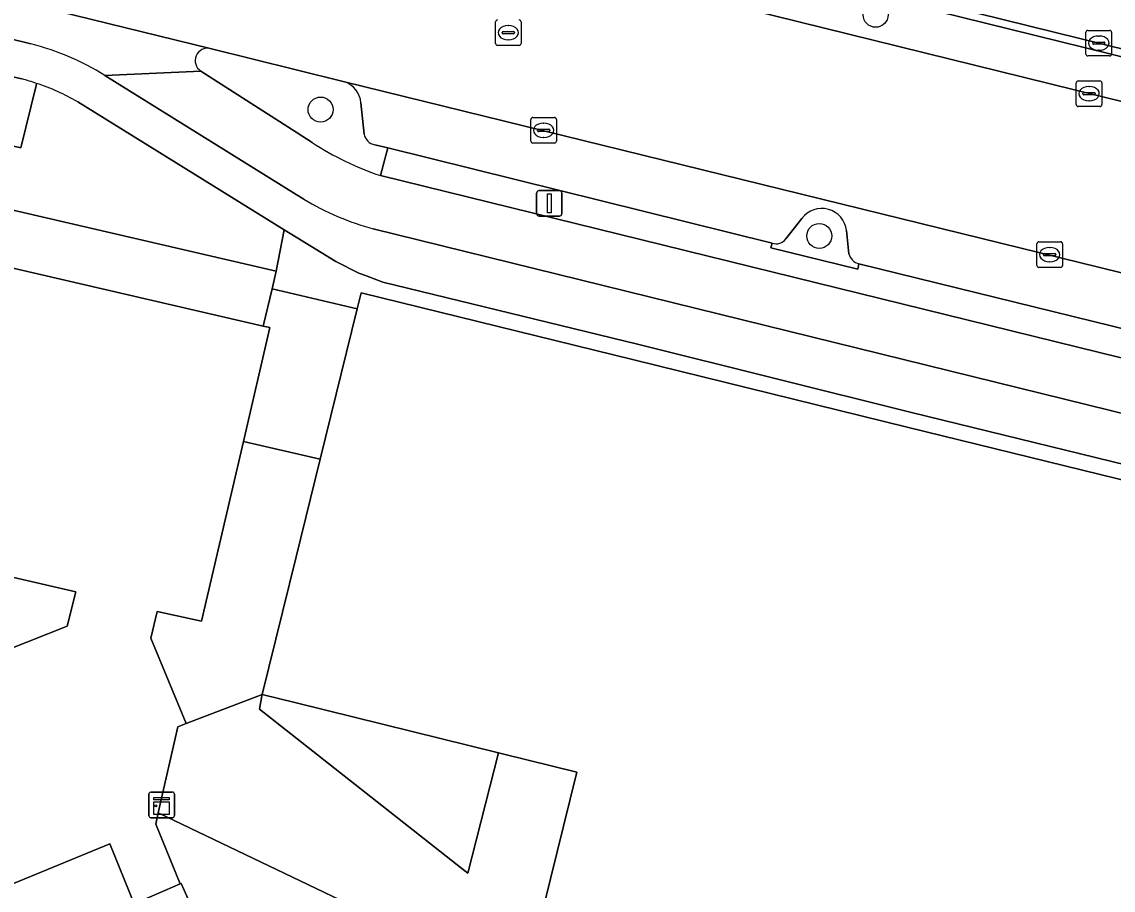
# Model space of a CAD drawing. Extents: x 161771 to 163125, y 382475 to 383179.
# Drawn here: x 161989.26 to 162032, y 383078.82 to 383112.82 of the extents above; entities that cross this region are included whole.
import ezdxf

# ---------------------------------------------------------------- set-up
doc = ezdxf.new("R2010")
doc.units = 0
for name, color, linetype in [('IMGEO_Berm_open', 7, 'Continuous'), ('IMGEO_Boom', 7, 'Continuous'), ('IMGEO_Erf', 7, 'Continuous'), ('IMGEO_Fietspad_gesloten', 7, 'Continuous'), ('IMGEO_Groenvoorziening', 7, 'Continuous'), ('IMGEO_Haag', 7, 'Continuous'), ('IMGEO_Kast', 7, 'Continuous'), ('IMGEO_Kolk', 7, 'Continuous'), ('IMGEO_Lichtmast', 7, 'Continuous'), ('IMGEO_Pand', 7, 'Continuous'), ('IMGEO_Parkeervlak_open', 7, 'Continuous'), ('IMGEO_Rijbaan_lokaal_gesloten', 7, 'Continuous'), ('IMGEO_Rioolput', 7, 'Continuous'), ('IMGEO_Voetpad_op_trap', 7, 'Continuous'), ('IMGEO_Voetpad_open', 7, 'Continuous')]:
    doc.layers.add(name, color=color, linetype=linetype)

msp = doc.modelspace()

# ---------------------------------------------------------------- linework, layer by layer
at = {"layer": 'IMGEO_Berm_open'}
for points in [[(161915.63, 383140.333), (161928.283, 383137.192), (161932.194, 383136.221), (161975.062, 383125.601), (161978.973, 383124.622), (162000, 383119.435), (162082.999, 383098.959), (162134.07, 383086.429), (162137.013, 383085.752), (162139.954, 383085.159), (162150.044, 383083.349), (162150.119, 383083.649), (162140.008, 383085.446), (162137.066, 383086.053), (162134.136, 383086.721), (162083.074, 383099.255), (162000, 383119.758), (161979.048, 383124.929), (161915.689, 383140.639)], [(162001.891, 383110.47), (162000, 383110.944), (161996.64, 383111.782)], [(161996.268, 383110.898), (162000, 383108.5), (162000.631, 383108.094)], [(162002.661, 383108.426), (162002.54, 383109.653)], [(162003.304, 383106.804), (162003.594, 383107.884), (162003.081, 383108.011)], [(162038.08, 383099.402), (162022.045, 383103.349), (162022.003, 383103.135), (162018.59, 383103.975), (162018.644, 383104.157), (162003.594, 383107.884), (162003.304, 383106.804), (162076.586, 383088.768)]]:
    msp.add_lwpolyline(points, dxfattribs=at)
for centre, radius, start, end in [((161996.539, 383111.304), 0.488, 78.0565, 236.2994), ((162001.603, 383109.575), 0.94, 4.7702, 72.1549), ((162003.168, 383108.519), 0.515, 190.3762, 260.31), ((162007.206, 383118.303), 12.143, 237.2184, 251.2573)]:
    msp.add_arc(centre, radius, start, end, dxfattribs=at)
at = {"layer": 'IMGEO_Boom'}
for centre in [(162022.697, 383113.099), (162000.959, 383109.389), (162020.489, 383104.44)]:
    msp.add_circle(centre, 0.489, dxfattribs=at)
at = {"layer": 'IMGEO_Erf'}
msp.add_lwpolyline([(161977.248, 383108.154), (161977.193, 383108.169), (161976.716, 383106.12), (161976.689, 383106.006), (161998.715, 383100.913), (161999.059, 383102.374), (161999.22, 383103.058)], close=True, dxfattribs=at)
for points in [[(161946.333, 383093.709), (161954.666, 383097.122), (161954.89, 383096.569), (161963.554, 383075.223), (161965.356, 383075.955), (161964.147, 383078.934), (161988.433, 383088.885), (161988.695, 383088.229), (161991.03, 383089.163), (161991.372, 383090.504), (161973.743, 383094.582), (161973.813, 383094.885), (161971.687, 383095.391), (161971.553, 383095.423), (161974.77, 383087.577), (161968.439, 383084.967), (161965.233, 383092.742), (161963.596, 383092.08), (161962.213, 383095.501), (161963.836, 383096.157), (161962.422, 383099.664), (161962.198, 383100.209), (161960.957, 383103.315), (161933.541, 383092.378)], [(161996.121, 383077.686), (161995.501, 383079.091), (161995.455, 383079.07), (161993.664, 383078.295), (161992.706, 383080.633), (161986.708, 383078.177)]]:
    msp.add_lwpolyline(points, dxfattribs=at)
at = {"layer": 'IMGEO_Fietspad_gesloten'}
for points in [[(161915.689, 383140.639), (161979.048, 383124.929), (162000, 383119.758), (162083.074, 383099.255), (162134.136, 383086.721), (162137.066, 383086.053), (162140.008, 383085.446), (162150.119, 383083.649), (162150.597, 383085.738), (162150.168, 383085.809), (162140.488, 383087.535), (162137.535, 383088.116), (162134.626, 383088.77), (162083.536, 383101.336), (162000, 383121.941)], [(162000.631, 383108.094), (162000, 383108.5), (161996.268, 383110.898), (161992.512, 383110.72), (162000, 383106.065), (162000.3, 383105.879)], [(162131.194, 383072.949), (162145.752, 383067.892), (162146.429, 383069.887), (162130.935, 383075.168), (162129.761, 383075.563), (162127.757, 383076.182), (162114.9, 383079.294), (162076.586, 383088.768), (162003.304, 383106.804)], [(162003.024, 383104.713), (162080.686, 383085.58), (162127.72, 383074.005)]]:
    msp.add_lwpolyline(points, dxfattribs=at)
for centre, radius, start, end in [((162007.206, 383118.303), 12.143, 237.2184, 251.2573), ((162006.005, 383115.441), 11.134, 239.1805, 254.4731)]:
    msp.add_arc(centre, radius, start, end, dxfattribs=at)
at = {"layer": 'IMGEO_Groenvoorziening'}
for points in [[(162000, 383119.435), (161978.973, 383124.622), (161978.682, 383123.509), (161978.558, 383123.522), (161978.427, 383123.009), (162000, 383117.686), (162082.657, 383097.292), (162133.568, 383084.776), (162136.512, 383084.125), (162139.457, 383083.52), (162149.208, 383081.794)], [(162149.79, 383082.234), (162150.044, 383083.349), (162139.954, 383085.159), (162137.013, 383085.752), (162134.07, 383086.429), (162082.999, 383098.959), (162000, 383119.435)], [(161989.84, 383110.415), (161989.821, 383110.337), (161989.218, 383107.896), (161978.622, 383110.378), (161977.615, 383109.734), (161977.248, 383108.154), (161999.22, 383103.058), (161999.536, 383104.682), (161991.447, 383109.692)], [(162019.811, 383105.126), (162019.185, 383104.325)], [(162021.649, 383103.745), (162021.555, 383104.65)], [(162018.644, 383104.157), (162018.59, 383103.975), (162022.003, 383103.135), (162022.045, 383103.349)]]:
    msp.add_lwpolyline(points, dxfattribs=at)
for points in [[(162007.929, 383084.205), (162000, 383086.162), (161998.671, 383086.49), (161998.665, 383086.429), (161998.563, 383085.917), (162006.489, 383079.672), (162006.725, 383079.487)], [(162006.977, 383075.925), (161994.602, 383081.847), (161994.503, 383081.411), (161995.455, 383079.07), (161995.501, 383079.091), (161996.121, 383077.686), (161998.255, 383072.801), (162000.124, 383068.522), (162001.604, 383065.134), (162010.087, 383072.066)]]:
    msp.add_lwpolyline(points, close=True, dxfattribs=at)
for centre, radius, start, end in [((161987.047, 383102.059), 8.81, 60.0373, 71.5161), ((162020.589, 383104.545), 0.971, 6.2118, 143.2557), ((162018.798, 383104.617), 0.485, 251.5405, 322.9624), ((162022.19, 383103.89), 0.561, 195.0291, 254.9709)]:
    msp.add_arc(centre, radius, start, end, dxfattribs=at)
at = {"layer": 'IMGEO_Haag'}
msp.add_lwpolyline([(162149.79, 383082.234), (162150.044, 383083.349), (162139.954, 383085.159), (162137.013, 383085.752), (162134.07, 383086.429), (162082.999, 383098.959), (162000, 383119.435), (161978.973, 383124.622), (161978.682, 383123.509), (161978.558, 383123.522), (161978.427, 383123.009), (162000, 383117.686), (162082.657, 383097.292), (162133.568, 383084.776), (162136.512, 383084.125), (162139.457, 383083.52), (162149.208, 383081.794)], dxfattribs=at)
at = {"layer": 'IMGEO_Kast'}
for p, q in [((161994.309, 383082.662), (161995.15, 383082.662)), ((161995.15, 383082.662), (161994.309, 383082.662)), ((161994.234, 383081.737), (161994.234, 383082.578)), ((161994.234, 383082.578), (161994.234, 383081.737)), ((161995.234, 383082.587), (161995.234, 383081.746)), ((161995.234, 383081.746), (161995.234, 383082.587)), ((161995.159, 383081.662), (161994.318, 383081.662)), ((161994.318, 383081.662), (161995.159, 383081.662))]:
    msp.add_line(p, q, dxfattribs=at)
for points in [[(161994.429, 383082.452), (161995.029, 383082.452), (161995.029, 383082.367), (161994.429, 383082.367), (161994.429, 383082.452)], [(161994.429, 383082.277), (161995.029, 383082.277), (161995.029, 383081.788), (161994.429, 383081.788), (161994.429, 383082.277)]]:
    msp.add_lwpolyline(points, dxfattribs=at)
msp.add_circle((161994.513, 383082.126), 0.0377, dxfattribs=at)
for centre, start, end in [((161994.312, 383082.584), 92.4484, 184.2845), ((161994.312, 383082.584), 92.4484, 184.2845), ((161995.156, 383082.584), 2.4484, 94.2845), ((161995.156, 383082.584), 2.4484, 94.2845), ((161994.312, 383081.74), 182.4484, 274.2845), ((161994.312, 383081.74), 182.4484, 274.2845), ((161995.156, 383081.74), 272.4484, 4.2845), ((161995.156, 383081.74), 272.4484, 4.2845)]:
    msp.add_arc(centre, 0.0779, start, end, dxfattribs=at)
at = {"layer": 'IMGEO_Kolk'}
for p, q in [((162030.934, 383111.563), (162030.934, 383112.415)), ((162031.009, 383112.489), (162031.861, 383112.489)), ((162031.422, 383112.269), (162031.447, 383112.269)), ((162031.935, 383112.415), (162031.935, 383111.563)), ((162031.193, 383111.983), (162031.193, 383111.995)), ((162031.631, 383111.946), (162031.233, 383111.946)), ((162031.236, 383112.032), (162031.634, 383112.032)), ((162031.445, 383111.709), (162031.42, 383111.709)), ((162031.677, 383111.995), (162031.677, 383111.983)), ((162031.861, 383111.489), (162031.009, 383111.489)), ((162030.555, 383109.582), (162030.555, 383110.434)), ((162030.63, 383110.508), (162031.482, 383110.508)), ((162031.556, 383110.434), (162031.556, 383109.582)), ((162030.814, 383110.002), (162030.814, 383110.014)), ((162030.857, 383110.051), (162031.255, 383110.051)), ((162031.043, 383110.288), (162031.068, 383110.288)), ((162031.298, 383110.014), (162031.298, 383110.002)), ((162031.252, 383109.965), (162030.854, 383109.965)), ((162031.066, 383109.728), (162031.041, 383109.728)), ((162031.482, 383109.508), (162030.63, 383109.508)), ((162009.194, 383108.152), (162009.194, 383109.004)), ((162009.269, 383109.078), (162010.121, 383109.078)), ((162009.682, 383108.858), (162009.707, 383108.858)), ((162010.195, 383109.004), (162010.195, 383108.152)), ((162009.453, 383108.572), (162009.453, 383108.584)), ((162009.891, 383108.535), (162009.493, 383108.535)), ((162009.496, 383108.621), (162009.894, 383108.621)), ((162009.705, 383108.298), (162009.68, 383108.298)), ((162009.937, 383108.584), (162009.937, 383108.572)), ((162010.121, 383108.078), (162009.269, 383108.078)), ((162029.014, 383103.285), (162029.014, 383104.137)), ((162029.089, 383104.211), (162029.941, 383104.211)), ((162030.015, 383104.137), (162030.015, 383103.285)), ((162029.273, 383103.705), (162029.273, 383103.717)), ((162029.711, 383103.668), (162029.313, 383103.668)), ((162029.316, 383103.754), (162029.714, 383103.754)), ((162029.502, 383103.991), (162029.527, 383103.991)), ((162029.757, 383103.717), (162029.757, 383103.705)), ((162029.941, 383103.211), (162029.089, 383103.211)), ((162029.525, 383103.431), (162029.5, 383103.431))]:
    msp.add_line(p, q, dxfattribs=at)
for points in [[(162030.934, 383111.563), (162030.934, 383112.415)], [(162031.009, 383112.489), (162031.861, 383112.489)], [(162031.935, 383112.415), (162031.935, 383111.563)], [(162031.861, 383111.489), (162031.009, 383111.489)], [(162030.555, 383109.582), (162030.555, 383110.434)], [(162030.63, 383110.508), (162031.482, 383110.508)], [(162031.556, 383110.434), (162031.556, 383109.582)], [(162031.482, 383109.508), (162030.63, 383109.508)], [(162009.194, 383108.152), (162009.194, 383109.004)], [(162009.269, 383109.078), (162010.121, 383109.078)], [(162010.195, 383109.004), (162010.195, 383108.152)], [(162010.121, 383108.078), (162009.269, 383108.078)], [(162029.014, 383103.285), (162029.014, 383104.137)], [(162029.089, 383104.211), (162029.941, 383104.211)], [(162030.015, 383104.137), (162030.015, 383103.285)], [(162029.941, 383103.211), (162029.089, 383103.211)]]:
    msp.add_lwpolyline(points, dxfattribs=at)
for centre, radius, start, end in [((162031.011, 383112.413), 0.0765, 91.552, 178.448), ((162031.011, 383112.413), 0.0765, 91.552, 178.448), ((162031.859, 383112.413), 0.0765, 1.552, 88.448), ((162031.859, 383112.413), 0.0765, 1.552, 88.448), ((162031.233, 383111.992), 0.0403, 85.8775, 175.7526), ((162031.23, 383111.982), 0.0366, 178.938, 274.7102), ((162031.634, 383111.989), 0.043, 264.8664, 352.4533), ((162031.638, 383111.994), 0.0386, 1.7309, 96.639), ((162031.011, 383111.565), 0.0765, 181.552, 268.448), ((162031.011, 383111.565), 0.0765, 181.552, 268.448), ((162031.859, 383111.565), 0.0765, 271.552, 358.448), ((162031.859, 383111.565), 0.0765, 271.552, 358.448), ((162030.632, 383110.432), 0.0765, 91.552, 178.448), ((162030.632, 383110.432), 0.0765, 91.552, 178.448), ((162031.48, 383110.432), 0.0765, 1.552, 88.448), ((162031.48, 383110.432), 0.0765, 1.552, 88.448), ((162030.854, 383110.011), 0.0403, 85.8775, 175.7526), ((162030.851, 383110.001), 0.0366, 178.938, 274.7102), ((162031.255, 383110.008), 0.043, 264.8664, 352.4533), ((162031.259, 383110.013), 0.0386, 1.7309, 96.639), ((162030.632, 383109.584), 0.0765, 181.552, 268.448), ((162030.632, 383109.584), 0.0765, 181.552, 268.448), ((162031.48, 383109.584), 0.0765, 271.552, 358.448), ((162031.48, 383109.584), 0.0765, 271.552, 358.448), ((162009.271, 383109.002), 0.0765, 91.552, 178.448), ((162009.271, 383109.002), 0.0765, 91.552, 178.448), ((162010.119, 383109.002), 0.0765, 1.552, 88.448), ((162010.119, 383109.002), 0.0765, 1.552, 88.448), ((162009.493, 383108.581), 0.0403, 85.8775, 175.7526), ((162009.49, 383108.571), 0.0366, 178.938, 274.7102), ((162009.894, 383108.578), 0.043, 264.8664, 352.4533), ((162009.898, 383108.583), 0.0386, 1.7309, 96.639), ((162009.271, 383108.154), 0.0765, 181.552, 268.448), ((162009.271, 383108.154), 0.0765, 181.552, 268.448), ((162010.119, 383108.154), 0.0765, 271.552, 358.448), ((162010.119, 383108.154), 0.0765, 271.552, 358.448), ((162029.091, 383104.135), 0.0765, 91.552, 178.448), ((162029.091, 383104.135), 0.0765, 91.552, 178.448), ((162029.939, 383104.135), 0.0765, 1.552, 88.448), ((162029.939, 383104.135), 0.0765, 1.552, 88.448), ((162029.313, 383103.714), 0.0403, 85.8775, 175.7526), ((162029.31, 383103.704), 0.0366, 178.938, 274.7102), ((162029.714, 383103.711), 0.043, 264.8664, 352.4533), ((162029.718, 383103.716), 0.0386, 1.7309, 96.639), ((162029.091, 383103.287), 0.0765, 181.552, 268.448), ((162029.091, 383103.287), 0.0765, 181.552, 268.448), ((162029.939, 383103.287), 0.0765, 271.552, 358.448), ((162029.939, 383103.287), 0.0765, 271.552, 358.448)]:
    msp.add_arc(centre, radius, start, end, dxfattribs=at)
for centre, major_axis, ratio, start_param, end_param in [((162031.421, 383111.989), (-0.387, 0.002), 0.722429, 4.712389, 7.853982), ((162031.446, 383111.989), (-0.39, 0.002), 0.717154, 1.570796, 4.712389), ((162031.042, 383110.008), (-0.387, 0.002), 0.722429, 4.712389, 7.853982), ((162031.067, 383110.008), (-0.39, 0.002), 0.717154, 1.570796, 4.712389), ((162009.681, 383108.578), (-0.387, 0.002), 0.722429, 4.712389, 7.853982), ((162009.706, 383108.578), (-0.39, 0.002), 0.717154, 1.570796, 4.712389), ((162029.501, 383103.711), (-0.387, 0.002), 0.722429, 4.712389, 7.853982), ((162029.526, 383103.711), (-0.39, 0.002), 0.717154, 1.570796, 4.712389)]:
    msp.add_ellipse(centre, major_axis=major_axis, ratio=ratio, start_param=start_param, end_param=end_param, dxfattribs=at)
at = {"layer": 'IMGEO_Lichtmast'}
for p, q in [((162009.52, 383106.217), (162010.31, 383106.217)), ((162010.31, 383106.217), (162009.52, 383106.217)), ((162009.42, 383105.317), (162009.42, 383106.117)), ((162009.42, 383106.117), (162009.42, 383105.317)), ((162010.41, 383106.117), (162010.41, 383105.317)), ((162010.41, 383105.317), (162010.41, 383106.117)), ((162010.31, 383105.217), (162009.52, 383105.217)), ((162009.52, 383105.217), (162010.31, 383105.217))]:
    msp.add_line(p, q, dxfattribs=at)
msp.add_lwpolyline([(162009.84, 383106.092), (162009.99, 383106.092), (162009.99, 383105.342), (162009.84, 383105.342), (162009.84, 383106.092)], dxfattribs=at)
for centre, start, end in [((162009.52, 383106.117), 90, 180), ((162009.52, 383106.117), 90, 180), ((162010.31, 383106.117), 0, 90), ((162010.31, 383106.117), 360, 90), ((162009.52, 383105.317), 180, 270), ((162009.52, 383105.317), 180, 270), ((162010.31, 383105.317), 270, 0), ((162010.31, 383105.317), 270, 0)]:
    msp.add_arc(centre, 0.1, start, end, dxfattribs=at)
at = {"layer": 'IMGEO_Pand'}
for points in [[(161986.708, 383078.177), (161992.706, 383080.633), (161993.664, 383078.295), (161995.455, 383079.07), (161994.503, 383081.411), (161994.602, 383081.847), (161995.365, 383085.214), (161995.69, 383085.344), (161994.31, 383088.686), (161994.559, 383089.737), (161996.299, 383089.353), (161997.939, 383096.395), (161998.977, 383100.851), (161998.715, 383100.913), (161976.689, 383106.006)], [(161973.743, 383094.582), (161991.372, 383090.504), (161991.03, 383089.163), (161988.695, 383088.229)]]:
    msp.add_lwpolyline(points, dxfattribs=at)
msp.add_lwpolyline([(162055.457, 383089.209), (162044.945, 383091.795), (162034.211, 383094.433), (162023.933, 383096.958), (162013.229, 383099.592), (162002.554, 383102.219), (162002.398, 383101.588), (162000.943, 383095.694), (162000, 383091.873), (161998.671, 383086.49), (162000, 383086.162), (162007.929, 383084.205), (162008.083, 383084.167), (162011.001, 383083.447), (162009.707, 383078.205), (162034.801, 383072.012), (162035.033, 383072.954), (162039.519, 383071.847), (162039.835, 383073.131), (162040.519, 383072.961), (162039.99, 383070.731), (162050.287, 383068.19)], close=True, dxfattribs=at)
at = {"layer": 'IMGEO_Parkeervlak_open'}
for points in [[(162118.411, 383081.757), (162077.419, 383091.911), (162001.891, 383110.47)], [(162002.54, 383109.653), (162002.661, 383108.426)], [(162003.081, 383108.011), (162003.594, 383107.884), (162018.644, 383104.157)], [(162019.185, 383104.325), (162019.811, 383105.126)], [(162021.555, 383104.65), (162021.649, 383103.745)], [(162022.045, 383103.349), (162038.08, 383099.402)]]:
    msp.add_lwpolyline(points, dxfattribs=at)
for centre, radius, start, end in [((162001.603, 383109.575), 0.94, 4.7702, 72.1549), ((162003.168, 383108.519), 0.515, 190.3762, 260.31), ((162020.589, 383104.545), 0.971, 6.2118, 143.2557), ((162018.798, 383104.617), 0.485, 251.5405, 322.9624), ((162022.19, 383103.89), 0.561, 195.0291, 254.9709)]:
    msp.add_arc(centre, radius, start, end, dxfattribs=at)
at = {"layer": 'IMGEO_Rijbaan_lokaal_gesloten'}
for points in [[(161916.884, 383129.822), (161923.738, 383128.233), (161930.367, 383126.6), (161956.436, 383120.176), (161979.368, 383114.492), (161989.612, 383111.957)], [(161937.858, 383126.382), (161955.16, 383122.046), (161985.282, 383114.577), (161996.64, 383111.782), (162000, 383110.944), (162001.891, 383110.47), (162077.419, 383091.911), (162118.411, 383081.757)], [(161996.64, 383111.782), (161985.282, 383114.577), (161955.16, 383122.046)], [(162153.184, 383081.094), (162149.208, 383081.794), (162139.457, 383083.52), (162136.512, 383084.125), (162133.568, 383084.776), (162082.657, 383097.292), (162000, 383117.686)], [(161992.512, 383110.72), (161996.268, 383110.898)]]:
    msp.add_lwpolyline(points, dxfattribs=at)
for centre, radius, start, end in [((161987.241, 383102.382), 9.864, 57.7034, 76.095), ((161996.539, 383111.304), 0.488, 78.0565, 236.2994)]:
    msp.add_arc(centre, radius, start, end, dxfattribs=at)
at = {"layer": 'IMGEO_Rioolput'}
for p, q in [((162007.812, 383111.972), (162007.812, 383112.824)), ((162008.3, 383112.678), (162008.325, 383112.678)), ((162008.813, 383112.824), (162008.813, 383111.972)), ((162008.071, 383112.392), (162008.071, 383112.404)), ((162008.509, 383112.355), (162008.111, 383112.355)), ((162008.114, 383112.441), (162008.512, 383112.441)), ((162008.555, 383112.404), (162008.555, 383112.392)), ((162008.739, 383111.898), (162007.887, 383111.898)), ((162008.323, 383112.118), (162008.298, 383112.118))]:
    msp.add_line(p, q, dxfattribs=at)
for points in [[(162007.812, 383111.972), (162007.812, 383112.824)], [(162008.813, 383112.824), (162008.813, 383111.972)], [(162008.739, 383111.898), (162007.887, 383111.898)]]:
    msp.add_lwpolyline(points, dxfattribs=at)
for centre, radius, start, end in [((162007.889, 383112.822), 0.0765, 91.552, 178.448), ((162007.889, 383112.822), 0.0765, 91.552, 178.448), ((162008.737, 383112.822), 0.0765, 1.552, 88.448), ((162008.737, 383112.822), 0.0765, 1.552, 88.448), ((162008.111, 383112.401), 0.0403, 85.8775, 175.7526), ((162008.108, 383112.391), 0.0366, 178.938, 274.7102), ((162008.512, 383112.398), 0.043, 264.8664, 352.4533), ((162008.516, 383112.403), 0.0386, 1.7309, 96.639), ((162007.889, 383111.974), 0.0765, 181.552, 268.448), ((162007.889, 383111.974), 0.0765, 181.552, 268.448), ((162008.737, 383111.974), 0.0765, 271.552, 358.448), ((162008.737, 383111.974), 0.0765, 271.552, 358.448)]:
    msp.add_arc(centre, radius, start, end, dxfattribs=at)
for centre, major_axis, ratio, start_param, end_param in [((162008.299, 383112.398), (-0.387, 0.002), 0.722429, 4.712389, 7.853982), ((162008.324, 383112.398), (-0.39, 0.002), 0.717154, 1.570796, 4.712389)]:
    msp.add_ellipse(centre, major_axis=major_axis, ratio=ratio, start_param=start_param, end_param=end_param, dxfattribs=at)
at = {"layer": 'IMGEO_Voetpad_op_trap'}
msp.add_lwpolyline([(162002.398, 383101.588), (161999.059, 383102.374), (161998.715, 383100.913), (161998.977, 383100.851), (161997.939, 383096.395), (162000.943, 383095.694)], close=True, dxfattribs=at)
at = {"layer": 'IMGEO_Voetpad_open'}
for points in [[(161989.612, 383111.957), (161979.368, 383114.492), (161956.436, 383120.176), (161956.093, 383118.786), (161957.29, 383118.489), (161963.615, 383116.923), (161979.025, 383113.107), (161983.326, 383112.034), (161987.915, 383110.9), (161988.545, 383110.744), (161989.26, 383110.587)], [(161981.333, 383111.122), (161981.306, 383111.064), (161976.583, 383112.205), (161973.694, 383099.883), (161974.906, 383099.595), (161975.054, 383100.231), (161976.409, 383106.071), (161976.689, 383106.006), (161976.716, 383106.12), (161977.193, 383108.169), (161977.248, 383108.154), (161977.615, 383109.734), (161978.622, 383110.378), (161989.218, 383107.896), (161989.821, 383110.337), (161989.84, 383110.415)], [(161989.26, 383110.587), (161988.545, 383110.744), (161987.915, 383110.9), (161987.618, 383109.644), (161981.333, 383111.122)], [(162000.3, 383105.879), (162000, 383106.065), (161992.512, 383110.72)], [(161991.447, 383109.692), (161999.536, 383104.682), (162000, 383104.393), (162001.558, 383103.439), (162002.455, 383102.987), (162002.719, 383102.888), (162003.395, 383102.633), (162013.373, 383100.204), (162024.1, 383097.528), (162034.344, 383095.026), (162045.075, 383092.367), (162066.004, 383087.223), (162076.72, 383084.528), (162086.971, 383081.997), (162097.71, 383079.345), (162107.762, 383076.863), (162118.368, 383073.832), (162128.934, 383070.747), (162139.708, 383067.473), (162146.928, 383065.401), (162155.226, 383061.863)], [(162034.344, 383095.026), (162024.1, 383097.528), (162013.373, 383100.204), (162003.395, 383102.633), (162002.719, 383102.888), (162002.455, 383102.987), (162001.558, 383103.439), (162000, 383104.393), (161999.536, 383104.682), (161999.22, 383103.058), (161999.059, 383102.374), (162002.398, 383101.588), (162002.554, 383102.219), (162013.229, 383099.592), (162023.933, 383096.958), (162034.211, 383094.433)], [(162127.72, 383074.005), (162080.686, 383085.58), (162003.024, 383104.713)], [(162009.707, 383078.205), (162011.001, 383083.447), (162008.083, 383084.167), (162007.929, 383084.205), (162006.725, 383079.487), (162006.489, 383079.672), (161998.563, 383085.917), (161998.665, 383086.429), (161998.671, 383086.49), (161995.69, 383085.344), (161995.365, 383085.214), (161994.602, 383081.847), (162006.977, 383075.925), (162010.087, 383072.066), (162001.604, 383065.134), (162002.297, 383063.547), (162004.206, 383064.476)]]:
    msp.add_lwpolyline(points, dxfattribs=at)
msp.add_lwpolyline([(162000, 383091.873), (162000.943, 383095.694), (161997.939, 383096.395), (161996.299, 383089.353), (161994.559, 383089.737), (161994.31, 383088.686), (161995.69, 383085.344), (161998.671, 383086.49)], close=True, dxfattribs=at)
for centre, radius, start, end in [((161987.241, 383102.382), 9.864, 57.7034, 76.095), ((161987.125, 383102.324), 8.534, 71.451, 75.5134), ((161987.125, 383102.324), 8.534, 71.451, 75.5134), ((161987.047, 383102.059), 8.81, 60.0373, 71.5161), ((162006.005, 383115.441), 11.134, 239.1805, 254.4731)]:
    msp.add_arc(centre, radius, start, end, dxfattribs=at)

doc.saveas('drawing.dxf')
